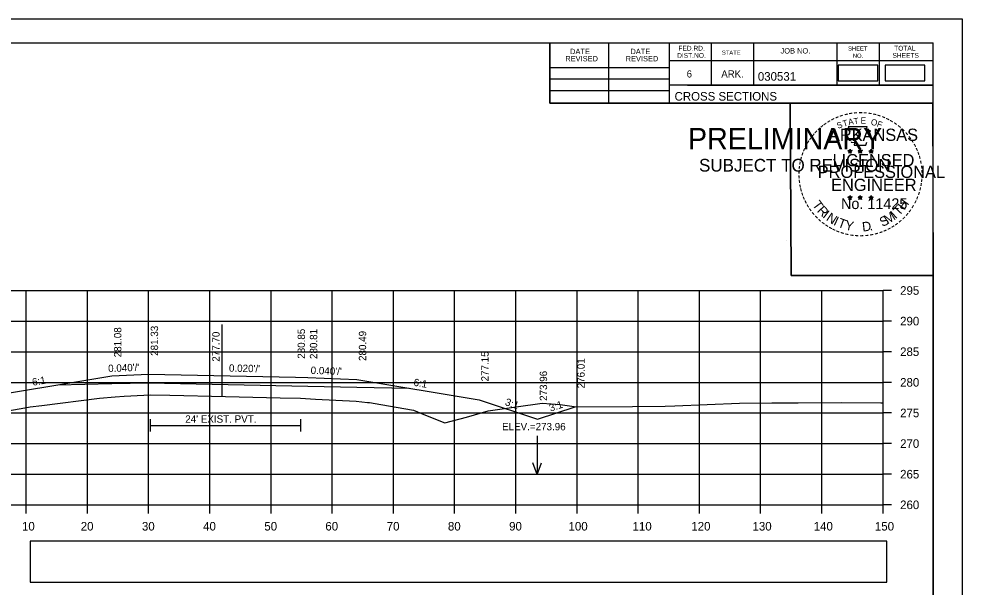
# Model space of a CAD drawing. Extents: x 285 to 4233, y -659 to 3710.
# Drawn here: x 1232.5 to 1386.6, y 2212.8 to 2305.6 of the extents above; entities that cross this region are included whole.
import ezdxf

# ---------------------------------------------------------------- set-up
doc = ezdxf.new("R2010")
doc.units = 0
for name, color, linetype in [('R_Alt Surface', 7, 'Continuous'), ('R_Axis', 7, 'Continuous'), ('R_Axis Annot', 7, 'Continuous'), ('R_Border', 7, 'Continuous'), ('R_Border PE', 7, 'Continuous'), ('R_Border Prem', 7, 'Continuous'), ('R_Exist Surface', 7, 'Continuous'), ('R_Fin Surface', 7, 'Continuous'), ('R_Grid', 7, 'Continuous'), ('R_No Plot', 7, 'Continuous'), ('R_Water', 7, 'Continuous'), ('R_Water Annot', 7, 'Continuous'), ('R_Xsect Elev', 7, 'Continuous'), ('R_Xsect Slope', 7, 'Continuous')]:
    doc.layers.add(name, color=color, linetype=linetype)

msp = doc.modelspace()

# ---------------------------------------------------------------- linework, layer by layer
at = {"layer": 'R_Alt Surface'}
for points in [[(1238.84, 2245.86), (1247.68, 2246.04), (1253.68, 2246.16), (1253.68, 2246.16), (1279.68, 2245.64), (1287.68, 2245.48), (1296.25, 2245.31)], [(1253.96, 2240.22), (1253.96, 2238.22)], [(1278.48, 2240.22), (1278.48, 2238.22)], [(1253.96, 2239.22), (1278.48, 2239.22)]]:
    msp.add_lwpolyline(points, dxfattribs=at)
at = {"layer": 'R_Axis'}
for p, q in [((1373.68, 2226.25), (1373.68, 2261.25)), ((1375.08, 2261.25), (1373.68, 2261.25)), ((1375.08, 2256.25), (1373.68, 2256.25)), ((1375.08, 2251.25), (1373.68, 2251.25)), ((1375.08, 2246.25), (1373.68, 2246.25)), ((1375.08, 2241.25), (1373.68, 2241.25)), ((1375.08, 2236.25), (1373.68, 2236.25)), ((1375.08, 2231.25), (1373.68, 2231.25)), ((1073.68, 2226.25), (1373.68, 2226.25)), ((1233.68, 2224.85), (1233.68, 2226.25)), ((1243.68, 2224.85), (1243.68, 2226.25)), ((1253.68, 2224.85), (1253.68, 2226.25)), ((1263.68, 2224.85), (1263.68, 2226.25)), ((1273.68, 2224.85), (1273.68, 2226.25)), ((1283.68, 2224.85), (1283.68, 2226.25)), ((1293.68, 2224.85), (1293.68, 2226.25)), ((1303.68, 2224.85), (1303.68, 2226.25)), ((1313.68, 2224.85), (1313.68, 2226.25)), ((1323.68, 2224.85), (1323.68, 2226.25)), ((1333.68, 2224.85), (1333.68, 2226.25)), ((1343.68, 2224.85), (1343.68, 2226.25)), ((1353.68, 2224.85), (1353.68, 2226.25)), ((1363.68, 2224.85), (1363.68, 2226.25)), ((1373.68, 2224.85), (1373.68, 2226.25)), ((1375.08, 2226.25), (1373.68, 2226.25))]:
    msp.add_line(p, q, dxfattribs=at)
at = {"layer": 'R_Axis Annot'}
for points in [[(1366.36, 2295.5), (1372.81, 2295.5), (1372.81, 2298.06), (1366.36, 2298.06)], [(1374.05, 2295.5), (1380.51, 2295.5), (1380.51, 2298.06), (1374.05, 2298.06)], [(1234.3, 2213.64), (1374.3, 2213.64), (1374.3, 2220.29), (1234.3, 2220.29)]]:
    msp.add_lwpolyline(points, close=True, dxfattribs=at)
at = {"layer": 'R_Border'}
for p, q in [((1065.68, 2301.71), (1381.86, 2301.71)), ((1319.22, 2291.83), (1319.22, 2301.71)), ((1328.9, 2291.83), (1328.9, 2301.71)), ((1338.76, 2301.71), (1338.76, 2291.83)), ((1345.6, 2301.71), (1345.6, 2294.77)), ((1352.54, 2301.71), (1352.54, 2294.77)), ((1366.12, 2301.71), (1366.12, 2294.77)), ((1373.06, 2301.71), (1373.06, 2294.77)), ((1381.86, 2096.25), (1381.86, 2301.71)), ((1381.86, 2298.77), (1338.76, 2298.77)), ((1381.86, 2298.79), (1381.86, 2298.79)), ((1319.22, 2297.69), (1338.76, 2297.69)), ((1319.22, 2295.83), (1338.76, 2295.83)), ((1319.22, 2293.89), (1338.76, 2293.89)), ((1381.86, 2294.77), (1338.76, 2294.77)), ((1341.72, 2294.77), (1381.86, 2294.77)), ((1381.86, 2291.83), (1319.22, 2291.83))]:
    msp.add_line(p, q, dxfattribs=at)
at = {"layer": 'R_Border PE'}
for p, q in [((1368.29, 2284.34), (1368.25, 2284.09)), ((1368.29, 2283.98), (1368.29, 2284.34)), ((1368.29, 2284.34), (1368.34, 2284.09)), ((1369.96, 2284.34), (1369.92, 2284.09)), ((1369.96, 2283.98), (1369.96, 2284.34)), ((1369.96, 2284.34), (1370.01, 2284.09)), ((1371.72, 2284.33), (1371.68, 2284.08)), ((1371.72, 2283.97), (1371.72, 2284.33)), ((1371.72, 2284.33), (1371.77, 2284.08)), ((1367.94, 2284.09), (1368.29, 2283.98)), ((1367.94, 2284.09), (1368.19, 2284.04)), ((1367.94, 2284.09), (1368.18, 2283.97)), ((1368.07, 2283.68), (1368.29, 2283.98)), ((1368.07, 2283.68), (1368.2, 2283.92)), ((1368.07, 2283.68), (1368.29, 2283.9)), ((1368.64, 2284.09), (1368.29, 2283.98)), ((1368.5, 2283.68), (1368.29, 2283.98)), ((1368.5, 2283.68), (1368.29, 2283.89)), ((1368.64, 2284.09), (1368.35, 2284.04)), ((1368.5, 2283.68), (1368.37, 2283.97)), ((1368.64, 2284.09), (1368.43, 2283.99)), ((1369.61, 2284.09), (1369.96, 2283.98)), ((1369.61, 2284.09), (1369.86, 2284.04)), ((1369.61, 2284.09), (1369.85, 2283.97)), ((1369.74, 2283.68), (1369.96, 2283.98)), ((1369.74, 2283.68), (1369.87, 2283.92)), ((1369.74, 2283.68), (1369.96, 2283.9)), ((1370.31, 2284.09), (1369.96, 2283.98)), ((1370.17, 2283.68), (1369.96, 2283.98)), ((1370.17, 2283.68), (1369.96, 2283.89)), ((1370.31, 2284.09), (1370.02, 2284.04)), ((1370.17, 2283.68), (1370.04, 2283.97)), ((1370.31, 2284.09), (1370.1, 2283.99)), ((1371.38, 2284.08), (1371.72, 2283.97)), ((1371.38, 2284.08), (1371.63, 2284.03)), ((1371.38, 2284.08), (1371.61, 2283.95)), ((1371.51, 2283.67), (1371.72, 2283.97)), ((1371.51, 2283.67), (1371.63, 2283.91)), ((1371.51, 2283.67), (1371.72, 2283.89)), ((1372.07, 2284.08), (1371.72, 2283.97)), ((1371.94, 2283.67), (1371.72, 2283.97)), ((1371.94, 2283.67), (1371.72, 2283.88)), ((1372.07, 2284.08), (1371.79, 2284.03)), ((1371.94, 2283.67), (1371.8, 2283.96)), ((1372.07, 2284.08), (1371.87, 2283.97)), ((1367.94, 2276.52), (1368.29, 2276.4)), ((1367.94, 2276.52), (1368.19, 2276.47)), ((1367.94, 2276.52), (1368.17, 2276.39)), ((1368.29, 2276.77), (1368.25, 2276.52)), ((1368.29, 2276.4), (1368.29, 2276.77)), ((1368.29, 2276.77), (1368.34, 2276.52)), ((1368.63, 2276.52), (1368.29, 2276.4)), ((1368.63, 2276.52), (1368.35, 2276.47)), ((1368.63, 2276.52), (1368.43, 2276.41)), ((1369.61, 2276.52), (1369.96, 2276.4)), ((1369.61, 2276.52), (1369.86, 2276.47)), ((1369.61, 2276.52), (1369.84, 2276.39)), ((1369.96, 2276.77), (1369.91, 2276.52)), ((1369.96, 2276.4), (1369.96, 2276.77)), ((1369.96, 2276.77), (1370, 2276.52)), ((1370.3, 2276.52), (1369.96, 2276.4)), ((1370.3, 2276.52), (1370.02, 2276.47)), ((1370.3, 2276.52), (1370.1, 2276.41)), ((1371.37, 2276.51), (1371.72, 2276.39)), ((1371.37, 2276.51), (1371.63, 2276.46)), ((1371.37, 2276.51), (1371.61, 2276.38)), ((1371.72, 2276.76), (1371.68, 2276.51)), ((1371.72, 2276.39), (1371.72, 2276.76)), ((1371.72, 2276.76), (1371.77, 2276.51)), ((1372.07, 2276.51), (1371.72, 2276.39)), ((1372.07, 2276.51), (1371.78, 2276.46)), ((1372.07, 2276.51), (1371.87, 2276.4)), ((1368.07, 2276.11), (1368.29, 2276.4)), ((1368.07, 2276.11), (1368.2, 2276.35)), ((1368.07, 2276.11), (1368.28, 2276.32)), ((1368.5, 2276.11), (1368.28, 2276.32)), ((1368.5, 2276.11), (1368.29, 2276.4)), ((1368.5, 2276.11), (1368.36, 2276.4)), ((1369.74, 2276.11), (1369.96, 2276.4)), ((1369.74, 2276.11), (1369.87, 2276.35)), ((1369.74, 2276.11), (1369.95, 2276.32)), ((1370.17, 2276.11), (1369.95, 2276.32)), ((1370.17, 2276.11), (1369.96, 2276.4)), ((1370.17, 2276.11), (1370.03, 2276.4)), ((1371.51, 2276.1), (1371.72, 2276.39)), ((1371.51, 2276.1), (1371.63, 2276.34)), ((1371.51, 2276.1), (1371.72, 2276.31)), ((1371.94, 2276.1), (1371.72, 2276.39)), ((1371.94, 2276.1), (1371.72, 2276.31)), ((1371.94, 2276.1), (1371.8, 2276.39))]:
    msp.add_line(p, q, dxfattribs=at)
for points in [[(1367.98, 2287.97), (1368.25, 2287.14)], [(1371.49, 2287.04), (1371.64, 2287.33), (1370.95, 2287.3), (1371.1, 2287.97), (1367.98, 2287.97)], [(1368.29, 2284.34), (1368.5, 2283.68), (1367.94, 2284.09), (1368.64, 2284.09), (1368.07, 2283.68), (1368.29, 2284.34)], [(1368.47, 2285.54), (1368.47, 2285.46), (1369.04, 2285.44), (1368.98, 2284.96), (1370.85, 2284.96), (1371.05, 2285.5)], [(1369.96, 2284.34), (1370.17, 2283.68), (1369.61, 2284.09), (1370.31, 2284.09), (1369.74, 2283.68), (1369.96, 2284.34)], [(1371.72, 2284.33), (1371.94, 2283.67), (1371.38, 2284.08), (1372.07, 2284.08), (1371.51, 2283.67), (1371.72, 2284.33)], [(1368.29, 2276.77), (1368.5, 2276.11), (1367.94, 2276.52), (1368.63, 2276.52), (1368.07, 2276.11), (1368.29, 2276.77)], [(1369.96, 2276.77), (1370.17, 2276.11), (1369.61, 2276.52), (1370.3, 2276.52), (1369.74, 2276.11), (1369.96, 2276.77)], [(1371.72, 2276.76), (1371.94, 2276.1), (1371.37, 2276.51), (1372.07, 2276.51), (1371.51, 2276.1), (1371.72, 2276.76)]]:
    msp.add_lwpolyline(points, dxfattribs=at)
for centre, radius in [((1368.29, 2283.98), 0.172), ((1368.29, 2283.98), 0.145), ((1368.29, 2283.98), 0.116), ((1368.29, 2283.98), 0.0991), ((1368.29, 2283.98), 0.0747), ((1368.29, 2283.98), 0.0495), ((1368.29, 2283.98), 0.0296), ((1369.96, 2283.98), 0.172), ((1369.96, 2283.98), 0.145), ((1369.96, 2283.98), 0.116), ((1369.96, 2283.98), 0.0991), ((1369.96, 2283.98), 0.0747), ((1369.96, 2283.98), 0.0495), ((1369.96, 2283.98), 0.0296), ((1371.72, 2283.96), 0.172), ((1371.72, 2283.96), 0.145), ((1371.72, 2283.96), 0.116), ((1371.72, 2283.96), 0.0991), ((1371.72, 2283.96), 0.0747), ((1371.72, 2283.96), 0.0495), ((1371.72, 2283.96), 0.0296), ((1368.29, 2276.4), 0.172), ((1368.29, 2276.4), 0.145), ((1368.29, 2276.4), 0.116), ((1368.29, 2276.4), 0.0991), ((1369.95, 2276.4), 0.172), ((1369.95, 2276.4), 0.145), ((1369.95, 2276.4), 0.116), ((1369.95, 2276.4), 0.0991), ((1371.72, 2276.39), 0.172), ((1371.72, 2276.39), 0.145), ((1371.72, 2276.39), 0.116), ((1368.29, 2276.4), 0.0747), ((1368.29, 2276.4), 0.0495), ((1368.29, 2276.4), 0.0296), ((1369.95, 2276.4), 0.0747), ((1369.95, 2276.4), 0.0495), ((1369.95, 2276.4), 0.0296), ((1371.72, 2276.39), 0.0991), ((1371.72, 2276.39), 0.0747), ((1371.72, 2276.39), 0.0495), ((1371.72, 2276.39), 0.0296)]:
    msp.add_circle(centre, radius, dxfattribs=at)
at = {"layer": 'R_Exist Surface'}
msp.add_lwpolyline([(1223.23, 2240.31), (1233.46, 2242.08), (1234.35, 2242.24), (1236.23, 2242.47), (1245.63, 2243.65), (1248.21, 2243.87), (1249.7, 2244.01), (1250.75, 2244.06), (1253.96, 2244.22), (1257.14, 2244.15), (1266.26, 2243.94), (1275.16, 2243.72), (1278.48, 2243.64), (1280.93, 2243.51), (1287.58, 2243.19), (1289.44, 2242.98), (1289.79, 2242.94), (1291.61, 2242.63), (1296.94, 2241.71), (1298.93, 2240.89), (1302.09, 2239.64), (1305.62, 2240.57), (1309.16, 2241.61), (1313.74, 2242.25), (1317.96, 2242.83), (1320.92, 2242.62), (1323.62, 2242.23), (1332.72, 2242.31), (1338.06, 2242.35), (1339.69, 2242.44), (1350.21, 2242.87), (1355.53, 2242.89), (1359.81, 2242.9), (1366.85, 2242.96), (1373.32, 2242.9), (1373.68, 2242.9)], dxfattribs=at)
at = {"layer": 'R_Fin Surface'}
msp.add_lwpolyline([(1217.13, 2241.16), (1223.68, 2243.34), (1247.68, 2247.34), (1253.68, 2247.58), (1277.68, 2247.1), (1279.68, 2247.06), (1287.68, 2246.74), (1307.68, 2243.4), (1317.24, 2240.22), (1323.38, 2242.27)], dxfattribs=at)
at = {"layer": 'R_Grid'}
for p, q in [((1073.68, 2261.25), (1373.68, 2261.25)), ((1233.68, 2226.25), (1233.68, 2261.25)), ((1243.68, 2226.25), (1243.68, 2261.25)), ((1253.68, 2226.25), (1253.68, 2261.25)), ((1263.68, 2226.25), (1263.68, 2261.25)), ((1273.68, 2226.25), (1273.68, 2261.25)), ((1283.68, 2226.25), (1283.68, 2261.25)), ((1293.68, 2226.25), (1293.68, 2261.25)), ((1303.68, 2226.25), (1303.68, 2261.25)), ((1313.68, 2226.25), (1313.68, 2261.25)), ((1323.68, 2226.25), (1323.68, 2261.25)), ((1333.68, 2226.25), (1333.68, 2261.25)), ((1343.68, 2226.25), (1343.68, 2261.25)), ((1353.68, 2226.25), (1353.68, 2261.25)), ((1363.68, 2226.25), (1363.68, 2261.25)), ((1373.68, 2226.25), (1373.68, 2261.25)), ((1073.68, 2256.25), (1373.68, 2256.25)), ((1073.68, 2251.25), (1373.68, 2251.25)), ((1073.68, 2246.25), (1373.68, 2246.25)), ((1073.68, 2241.25), (1373.68, 2241.25)), ((1073.68, 2236.25), (1373.68, 2236.25)), ((1073.68, 2231.25), (1373.68, 2231.25)), ((1073.68, 2226.25), (1373.68, 2226.25))]:
    msp.add_line(p, q, dxfattribs=at)
at = {"layer": 'R_No Plot'}
for p, q in [((1053.28, 2305.61), (1386.61, 2305.61)), ((1357.89, 2269.38), (1357.89, 2269.38))]:
    msp.add_line(p, q, dxfattribs=at)
for points in [[(1053.27, 2305.61), (1386.61, 2305.61), (1386.61, 2092.27), (1053.27, 2092.27)], [(1299.6, 2301.71), (1319.22, 2301.71), (1319.22, 2291.83), (1335.33, 2291.83), (1358.53, 2291.83), (1358.65, 2263.68), (1381.86, 2263.68), (1381.86, 2096.25), (1065.68, 2096.25), (1065.68, 2301.71)], [(1358.53, 2291.83), (1381.74, 2291.83), (1381.86, 2263.68), (1358.65, 2263.68)]]:
    msp.add_lwpolyline(points, close=True, dxfattribs=at)
at = {"layer": 'R_Water Annot'}
for p, q in [((1317.16, 2237.49), (1317.16, 2231.21)), ((1317.16, 2231.21), (1316.46, 2233.13)), ((1317.16, 2231.21), (1317.86, 2233.13))]:
    msp.add_line(p, q, dxfattribs=at)
at = {"layer": 'R_Xsect Elev'}
msp.add_line((1265.68, 2243.96), (1265.68, 2255.68), dxfattribs=at)

# ---------------------------------------------------------------- texts
at = {"layer": 'R_Axis Annot'}
for s, p in [('295', (1376.48, 2260.55)), ('290', (1376.48, 2255.55)), ('285', (1376.48, 2250.55)), ('280', (1376.48, 2245.55)), ('275', (1376.48, 2240.55)), ('270', (1376.48, 2235.55)), ('265', (1376.48, 2230.55)), ('260', (1376.48, 2225.55)), ('10', (1232.99, 2222.05)), ('20', (1242.59, 2222.05)), ('30', (1252.59, 2222.05)), ('40', (1262.59, 2222.05)), ('50', (1272.59, 2222.05)), ('60', (1282.56, 2222.05)), ('70', (1292.59, 2222.05)), ('80', (1302.59, 2222.05)), ('90', (1312.59, 2222.05)), ('100', (1322.3, 2222.05)), ('110', (1332.76, 2222.05)), ('120', (1342.36, 2222.05)), ('130', (1352.36, 2222.05)), ('140', (1362.36, 2222.05)), ('150', (1372.36, 2222.05))]:
    msp.add_text(s, height=1.4, dxfattribs=at).set_placement(p)
at = {"layer": 'R_Border'}
for s, height, p in [('FED.RD.', 0.782, (1340.24, 2300.43)), ('TOTAL', 0.782, (1375.5, 2300.43)), ('DATE', 0.879, (1322.55, 2299.85)), ('DATE', 0.879, (1332.41, 2299.85)), ('DIST.NO.', 0.782, (1340.04, 2299.25)), ('STATE', 0.684, (1347.36, 2299.75)), ('JOB NO.', 0.879, (1356.94, 2299.95)), ('SHEET', 0.684, (1367.98, 2300.43)), ('NO.', 0.684, (1368.76, 2299.25)), ('SHEETS', 0.782, (1375.22, 2299.25)), ('REVISED', 0.879, (1321.77, 2298.67)), ('REVISED', 0.879, (1331.63, 2298.67)), ('6', 1.17, (1341.6, 2296.03)), ('ARK.', 1.172, (1347.26, 2296.03)), ('030531', 1.4, (1353.23, 2295.51)), ('CROSS SECTIONS', 1.4, (1339.62, 2292.26))]:
    msp.add_text(s, height=height, rotation=360, dxfattribs=at).set_placement(p)
at = {"layer": 'R_Border PE'}
for s, height, rotation, p in [('-', 1.6, 5.8968, (1368.89, 2289.61)), ('-', 1.6, 0.1862, (1369.66, 2289.68)), ('-', 1.6, 357.743, (1370.38, 2289.67)), ('-', 1.6, 34.0636, (1364.87, 2288.14)), ('-', 1.6, 28.7918, (1365.46, 2288.51)), ('-', 1.6, 24.3072, (1366.1, 2288.82)), ('-', 1.6, 19.1761, (1366.73, 2289.09)), ('T', 1, 16.4036, (1367.25, 2287.98)), ('-', 1.6, 13.6301, (1367.48, 2289.33)), ('A', 1, 11.2132, (1368.08, 2288.23)), ('-', 1.6, 10.2193, (1368.16, 2289.5)), ('T', 1, 6.0228, (1368.93, 2288.39)), ('E', 1, 0.8323, (1370.03, 2288.5)), ('-', 1.6, 352.1617, (1371.13, 2289.61)), ('O', 1, 350.4515, (1371.64, 2288.29)), ('-', 1.6, 347.2049, (1371.85, 2289.5)), ('F', 1, 340.0707, (1372.59, 2288.06)), ('-', 1.6, 342.3362, (1372.48, 2289.34)), ('-', 1.6, 337.8551, (1373.22, 2289.12)), ('-', 1.6, 334.1211, (1373.85, 2288.85)), ('-', 1.6, 329.6409, (1374.43, 2288.56)), ('-', 1.6, 48.423, (1362.93, 2286.47)), ('-', 1.6, 42.9622, (1363.38, 2286.95)), ('-', 1.6, 38.9507, (1363.81, 2287.36)), ('-', 1.6, 36.2317, (1364.29, 2287.74)), ('ARKANSAS', 2, 360, (1364.84, 2285.68)), ('S', 1, 21.594, (1366.34, 2287.64)), ('-', 1.6, 325.8627, (1375.07, 2288.2)), ('-', 1.6, 320.5297, (1375.68, 2287.78)), ('-', 1.6, 315.5786, (1376.28, 2287.29)), ('-', 1.6, 58.0706, (1361.79, 2284.89)), ('-', 1.6, 54.2325, (1362.12, 2285.42)), ('-', 1.6, 50.6142, (1362.53, 2285.98)), ('-', 1.6, 309.8797, (1376.85, 2286.74)), ('-', 1.6, 306.6522, (1377.37, 2286.14)), ('-', 1.4, 303.6753, (1377.86, 2285.57)), ('-', 1.6, 67.7743, (1361.22, 2283.66)), ('-', 1.6, 62.8713, (1361.48, 2284.28)), ('-', 1.6, 299.6684, (1378.18, 2284.96)), ('-', 1.6, 294.6628, (1378.5, 2284.35)), ('-', 1.6, 75.461, (1360.8, 2282.32)), ('-', 1.6, 72.3945, (1361, 2283.03)), ('LICENSED', 2, 360, (1365.43, 2281.53)), ('DWB', 0.01, 360, (1368.28, 2283.97)), ('DWB', 0.01, 360, (1369.95, 2283.97)), ('DWB', 0.01, 360, (1371.71, 2283.96)), ('-', 1.6, 290.5728, (1378.76, 2283.77)), ('-', 1.6, 285.1233, (1378.99, 2283.19)), ('-', 1.6, 85.1863, (1360.59, 2280.92)), ('-', 1.6, 81.2013, (1360.67, 2281.61)), ('PROFESSIONAL', 2, 360, (1363.01, 2279.63)), ('-', 1.6, 280.5493, (1379.19, 2282.45)), ('-', 1.6, 276.5962, (1379.35, 2281.68)), ('-', 1.6, 94.1959, (1360.6, 2279.49)), ('-', 1.6, 89.0622, (1360.57, 2280.22)), ('-', 1.6, 274.3301, (1379.41, 2280.96)), ('-', 1.6, 269.9407, (1379.45, 2280.33)), ('-', 1.6, 98.9479, (1360.68, 2278.82)), ('-', 1.6, 101.7149, (1360.81, 2278.09)), ('ENGINEER', 2, 360, (1365.2, 2277.5)), ('-', 1.6, 255.7626, (1379.25, 2278.33)), ('-', 1.6, 260.9953, (1379.36, 2279.01)), ('-', 1.6, 263.5172, (1379.43, 2279.66)), ('-', 1.6, 105.4578, (1360.97, 2277.5)), ('-', 1.6, 109.0874, (1361.19, 2276.86)), ('-', 1.6, 114.0643, (1361.44, 2276.27)), ('-', 1.6, 247.8887, (1378.84, 2276.94)), ('-', 1.6, 252.8681, (1379.07, 2277.61)), ('-', 1.6, 115.7289, (1361.75, 2275.65)), ('-', 1.6, 120.4471, (1362.1, 2275.06)), ('T', 1.54, 306.0406, (1362.05, 2275.24)), ('R', 1.54, 314.005, (1362.81, 2274.19)), ('No. 11425', 1.757, 360, (1366.82, 2274.55)), ('DWB', 0.01, 360, (1368.27, 2276.4)), ('DWB', 0.01, 360, (1369.94, 2276.4)), ('DWB', 0.01, 360, (1371.71, 2276.39)), ('T', 1.54, 46.6444, (1376.28, 2273.34)), ('H', 1.54, 54.6088, (1377.17, 2274.28)), ('-', 1.6, 239.0712, (1378.19, 2275.56)), ('-', 1.6, 244.6197, (1378.58, 2276.31)), ('-', 1.6, 125.8934, (1362.51, 2274.5)), ('-', 1.6, 130.7181, (1362.97, 2273.95)), ('-', 1.6, 134.2238, (1363.49, 2273.41)), ('I', 1.54, 321.9694, (1363.71, 2273.26)), ('N', 1.54, 326.5002, (1364.28, 2272.79)), ('S', 1.54, 26.9312, (1373.59, 2271.6)), ('M', 1.54, 32.6563, (1374.43, 2272.01)), ('I', 1.54, 42.1136, (1375.72, 2272.86)), ('-', 1.6, 231.2538, (1377.36, 2274.34)), ('-', 1.6, 233.8452, (1377.79, 2274.9)), ('-', 1.6, 138.9338, (1364.01, 2272.94)), ('-', 1.6, 144.6463, (1364.57, 2272.54)), ('-', 1.6, 148.0898, (1365.13, 2272.17)), ('I', 1.54, 335.3603, (1365.48, 2272.01)), ('T', 1.54, 339.8912, (1366.15, 2271.68)), ('Y', 1.54, 347.8556, (1367.36, 2271.23)), ('D', 1.54, 6.3969, (1370.35, 2270.87)), ('-', 1.6, 212.2491, (1375.27, 2272.41)), ('-', 1.6, 215.7363, (1375.81, 2272.79)), ('-', 1.6, 221.0851, (1376.35, 2273.26)), ('-', 1.6, 225.7653, (1376.88, 2273.77)), ('-', 1.6, 151.5704, (1365.71, 2271.84)), ('-', 1.6, 154.6002, (1366.23, 2271.59)), ('-', 1.6, 158.5612, (1366.85, 2271.34)), ('-', 1.6, 162.7983, (1367.54, 2271.13)), ('-', 1.6, 167.5555, (1368.26, 2270.96)), ('-', 1.6, 173.1155, (1369.03, 2270.85)), ('-', 1.6, 185.8167, (1371.33, 2270.89)), ('-', 1.6, 191.2858, (1372.06, 2271.03)), ('.', 1.54, 13.7642, (1371.54, 2271)), ('-', 1.6, 195.4743, (1372.79, 2271.23)), ('-', 1.6, 200.7184, (1373.47, 2271.47)), ('-', 1.6, 204.2516, (1374.09, 2271.74)), ('-', 1.6, 207.3568, (1374.71, 2272.06)), ('-', 1.6, 176.5183, (1369.78, 2270.8)), ('-', 1.6, 181.5918, (1370.52, 2270.82))]:
    msp.add_text(s, height=height, rotation=rotation, dxfattribs=at).set_placement(p)
at = {"layer": 'R_Border Prem'}
for s, height, p in [('PRELIMINARY', 3.5, (1341.81, 2284.3)), ('DWB', 0.01, (1342.55, 2286.15)), ('SUBJECT TO REVISION', 2.0751, (1343.62, 2280.67))]:
    msp.add_text(s, height=height, rotation=360, dxfattribs=at).set_placement(p)
at = {"layer": 'R_Water'}
msp.add_text("24' EXIST. PVT.", height=1.2, dxfattribs=at).set_placement((1259.67, 2239.66))
at = {"layer": 'R_Xsect Elev'}
for s, p in [('281.08', (1249.23, 2250.34)), ('281.33', (1255.23, 2250.58)), ('280.85', (1279.23, 2250.1)), ('277.70', (1265.28, 2249.62)), ('280.81', (1281.23, 2250.06)), ('280.49', (1289.23, 2249.74)), ('277.15', (1309.23, 2246.4)), ('276.01', (1324.93, 2245.27)), ('273.96', (1318.79, 2243.22))]:
    msp.add_text(s, height=1.2, rotation=90, dxfattribs=at).set_placement(p)
msp.add_text('ELEV.=273.96', height=1.2, dxfattribs=at).set_placement((1311.43, 2238.42))
at = {"layer": 'R_Xsect Slope'}
for s, rotation, p in [("0.040'/'", 2.2906, (1247.09, 2247.92)), ("0.020'/'", 358.8542, (1266.8, 2247.99)), ("0.040'/'", 357.7093, (1280.14, 2247.64)), ('6:1', 9.4622, (1234.75, 2245.69)), ('6:1', 350.5358, (1296.91, 2245.71)), ('3:1', 341.5676, (1311.83, 2242.55)), ('3:1', 18.4358, (1319.36, 2241.45))]:
    msp.add_text(s, height=1.2, rotation=rotation, dxfattribs=at).set_placement(p)

doc.saveas('drawing.dxf')
